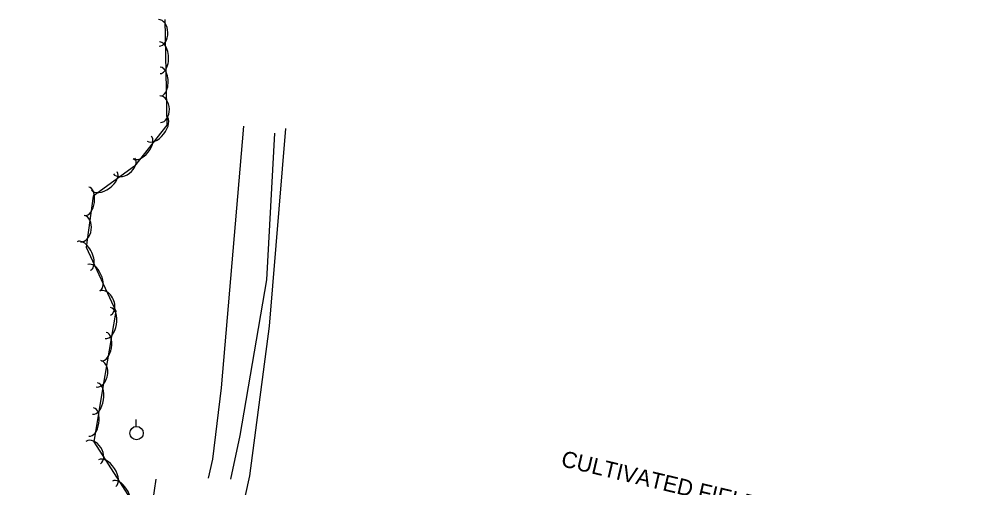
# Model space of a CAD drawing. Extents: x 1441650 to 1491889, y 345904 to 358319.
# Drawn here: x 1452998.5 to 1453358.2, y 352894.4 to 353068.5 of the extents above; entities that cross this region are included whole.
import ezdxf

# ---------------------------------------------------------------- set-up
doc = ezdxf.new("R2010")
doc.units = 0
for name, color, linetype in [('S_MISC_BOUNDARY', 7, 'Continuous'), ('S_MISC_BOUNDARY_ANNOT', 7, 'Continuous'), ('S_PARKING', 7, 'Continuous'), ('S_TREE', 7, 'Continuous'), ('S_UTILITY_POLE', 7, 'Continuous')]:
    doc.layers.add(name, color=color, linetype=linetype)

msp = doc.modelspace()

# ---------------------------------------------------------------- linework, layer by layer
at = {"layer": 'S_MISC_BOUNDARY'}
msp.add_lwpolyline([(1453097.4, 353027.9), (1453091.26, 352954.49), (1453083.98, 352898.85), (1453075.67, 352861.21), (1453083.4, 352855.91), (1453123.64, 352840.14), (1453180.42, 352826.57), (1453268.7, 352810.76), (1453331.24, 352802.38), (1453343.51, 352800.81), (1453353.94, 352786.87), (1453411.47, 352769.96), (1453458.19, 352758.24), (1453516.1, 352752.46)], dxfattribs=at)
at = {"layer": 'S_PARKING'}
for points in [[(1453081.82, 353028.79), (1453073.45, 352931.53), (1453070.28, 352905), (1453068.61, 352898.02)], [(1453077, 352897.54), (1453080.56, 352913.83), (1453090.48, 352971.68), (1453093.41, 353026.18)]]:
    msp.add_lwpolyline(points, dxfattribs=at)
at = {"layer": 'S_TREE'}
for points in [[(1453052.56, 353068.46), (1453053.32, 353029.17), (1453041.23, 353013.85), (1453025.92, 353002.76), (1453023.27, 352983.81), (1453034.29, 352960.07), (1453029.46, 352931.81), (1453026.16, 352911.5), (1453042.12, 352886.61), (1453050.44, 352865.53), (1453046.91, 352845.29), (1453036.88, 352840.24), (1452953.54, 352860.02)], [(1452821.11, 352917.88), (1452817.6, 352905.8), (1452814.09, 352893.72), (1452834.19, 352889.95), (1452854.3, 352886.18), (1452874.4, 352882.42), (1452894.5, 352878.65), (1452914.61, 352874.88), (1452934.71, 352871.11), (1452954.81, 352867.34), (1452974.92, 352863.57), (1452991.72, 352859.39), (1453008.52, 352855.21), (1453025.32, 352851.03), (1453042.13, 352846.84), (1453043.91, 352859.54), (1453045.7, 352872.25), (1453047.48, 352884.95), (1453049.27, 352897.65)], [(1452821.11, 352917.88), (1452817.6, 352905.8), (1452814.09, 352893.72), (1452834.19, 352889.95), (1452854.3, 352886.18), (1452874.4, 352882.42), (1452894.5, 352878.65), (1452914.61, 352874.88), (1452934.71, 352871.11), (1452954.81, 352867.34), (1452974.92, 352863.57), (1452991.72, 352859.39), (1453008.52, 352855.21), (1453025.32, 352851.03), (1453042.13, 352846.84), (1453043.91, 352859.54), (1453045.7, 352872.25), (1453047.48, 352884.95), (1453049.27, 352897.65)]]:
    msp.add_lwpolyline(points, dxfattribs=at)
for centre, major_axis, ratio, start_param, end_param in [((1453050.27, 353063.46), (-0.1, 4.95), 0.685352, 3.141592, 6.283184), ((1453050.71, 353054.21), (-0.11, 5.87), 0.550113, 3.141592, 6.283185), ((1453050.88, 353045.34), (-0.1, 5.35), 0.540732, 3.141592, 6.283185), ((1453050.82, 353035.04), (-0.1, 4.95), 0.685352, 3.141592, 6.283184), ((1453049.58, 353027.86), (3.63, 4.61), 0.550078, 3.141593, 6.283185), ((1453044.09, 353020.9), (3.31, 4.2), 0.540698, 3.141593, 6.283185), ((1453037.41, 353014.02), (4.01, 2.91), 0.685307, 3.141593, 6.283185), ((1453030.06, 353008.38), (4.75, 3.44), 0.550077, 3.141593, 6.283185), ((1453023.51, 353000.86), (0.74, 5.29), 0.540699, 3.141593, 6.283185), ((1453021.83, 352990.69), (0.69, 4.91), 0.68531, 3.141593, 6.283185), ((1453022.46, 352980.52), (-2.47, 5.32), 0.550246, 3.141565, 6.283158), ((1453026.19, 352972.48), (-2.25, 4.85), 0.540863, 3.141566, 6.283158), ((1453030.29, 352963.03), (-2.08, 4.49), 0.685518, 3.141547, 6.28314), ((1453031.37, 352955.6), (0.99, 5.78), 0.550082, 3.141595, 6.283187), ((1453029.88, 352946.86), (0.9, 5.27), 0.540702, 3.141595, 6.283187), ((1453027.89, 352936.75), (0.83, 4.88), 0.685314, 3.141596, 6.283189), ((1453026.62, 352927.56), (0.94, 5.79), 0.550086, 3.14159, 6.283182), ((1453025.2, 352918.81), (0.86, 5.28), 0.540706, 3.14159, 6.283182), ((1453025.91, 352907.48), (-2.67, 4.17), 0.685309, 3.141593, 6.283185), ((1453031.12, 352899.83), (-3.17, 4.94), 0.550079, 3.141593, 6.283185), ((1453035.91, 352892.36), (-2.88, 4.5), 0.540698, 3.141593, 6.283185)]:
    msp.add_ellipse(centre, major_axis=major_axis, ratio=ratio, start_param=start_param, end_param=end_param, dxfattribs=at)
at = {"layer": 'S_UTILITY_POLE'}
msp.add_line((1453041.87, 352917.23), (1453041.87, 352919.71), dxfattribs=at)
msp.add_circle((1453042.02, 352914.71), 2.5, dxfattribs=at)

# ---------------------------------------------------------------- texts
at = {"layer": 'S_MISC_BOUNDARY_ANNOT'}
msp.add_text('CULTIVATED FIELD', height=6.0004, rotation=346.6626, dxfattribs=at).set_placement((1453199.42, 352902.48))

doc.saveas('drawing.dxf')
